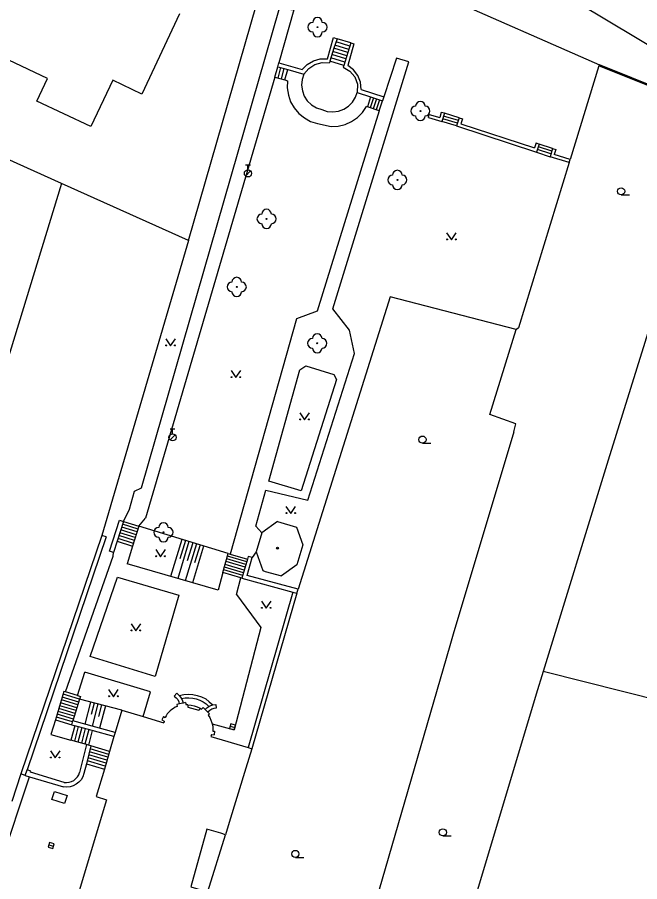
# Model space of a CAD drawing. Extents: x -600309 to -598967, y -1161267 to -1160292.
# Drawn here: x -600169.7 to -600104.8, y -1161048.6 to -1160958.5 of the extents above; entities that cross this region are included whole.
import ezdxf

# ---------------------------------------------------------------- set-up
doc = ezdxf.new("R2010")
doc.units = 0
for name, color, linetype in [('Level 10', 7, 'Continuous'), ('Level 11', 7, 'Continuous'), ('Level 14', 7, 'Continuous'), ('Level 15', 7, 'Continuous'), ('Level 22', 7, 'Continuous'), ('Level 27', 7, 'Continuous'), ('Level 28', 7, 'Continuous'), ('Level 36', 7, 'Continuous'), ('Level 39', 7, 'Continuous'), ('Level 5', 7, 'Continuous'), ('Level 7', 7, 'Continuous')]:
    doc.layers.add(name, color=color, linetype=linetype)

msp = doc.modelspace()

# ---------------------------------------------------------------- linework, layer by layer
at = {"layer": 'Level 10'}
msp.add_lwpolyline([(-600151.56, -1160932.74), (-600146.96, -1160935.5), (-600142.13, -1160938.39), (-600140.16, -1160939.56), (-600127.14, -1160947.35), (-600120.51, -1160951.44), (-600098.79, -1160964.45), (-600095.13, -1160966.52), (-600093.51, -1160967.26), (-600092, -1160967.86), (-600079.47, -1160972.31), (-600079.1, -1160972.44), (-600066.59, -1160976.88), (-600040.71, -1160986.25)], dxfattribs=at)
at = {"layer": 'Level 11'}
for points in [[(-600158.59, -1161011.1), (-600157.9699, -1161009.82), (-600157.44, -1161007.95), (-600156.7199, -1161007.6), (-600142.31, -1160957.59), (-600140.81, -1160957.79), (-600142.39, -1160963.3)], [(-600137.32, -1160962.88), (-600136.69, -1160960.67)], [(-600136.3, -1160960.79), (-600136.65, -1160961.78), (-600137.06, -1160963.11)], [(-600136.69, -1160960.67), (-600136.3, -1160960.79)], [(-600135.1, -1160961.89), (-600136.54, -1160961.45)], [(-600134.99, -1160961.55), (-600136.42, -1160961.12)], [(-600134.88, -1160961.2199), (-600136.3, -1160960.79)], [(-600134.88, -1160961.2199), (-600135.21, -1160962.2199), (-600135.62, -1160963.56)], [(-600134.88, -1160961.2199), (-600134.58, -1160961.32), (-600135.21, -1160963.56)], [(-600135.31, -1160962.55), (-600136.75, -1160962.11)], [(-600135.21, -1160962.2199), (-600136.65, -1160961.78)], [(-600144.15, -1161012.3), (-600144.79, -1161011.59), (-600143.75, -1161007.83), (-600139.36, -1161008.87), (-600134.49, -1160993.6), (-600135.01, -1160991.17), (-600136.75, -1160988.94), (-600128.82, -1160963.21), (-600130.13, -1160962.8), (-600131.45, -1160966.85)], [(-600139.96, -1160964), (-600139.43, -1160963.4699), (-600138.79, -1160963.1), (-600138.07, -1160962.89), (-600137.32, -1160962.88)], [(-600137.06, -1160963.11), (-600137.12, -1160963.3)], [(-600135.62, -1160963.56), (-600137.06, -1160963.11)], [(-600135.52, -1160963.2199), (-600136.96, -1160962.78)], [(-600135.4099, -1160962.89), (-600136.86, -1160962.44)], [(-600142.81, -1160964.79), (-600142.51, -1160963.7)], [(-600142.51, -1160963.7), (-600142.39, -1160963.3)], [(-600142.51, -1160963.7), (-600141.4699, -1160963.99)], [(-600142.4699, -1160964.88), (-600142.17, -1160963.8)], [(-600142.39, -1160963.3), (-600139.96, -1160964)], [(-600142.13, -1160964.9699), (-600141.83, -1160963.89)], [(-600141.77, -1160965.07), (-600141.4699, -1160963.99)], [(-600141.4699, -1160963.99), (-600139.77, -1160964.48)], [(-600139.77, -1160964.48), (-600139.28, -1160963.89), (-600138.63, -1160963.48), (-600137.89, -1160963.27), (-600137.12, -1160963.3)], [(-600135.62, -1160963.56), (-600135.68, -1160963.76)], [(-600135.68, -1160963.76), (-600134.99, -1160964.1599), (-600134.4699, -1160964.77), (-600134.2, -1160965.52), (-600134.2199, -1160966.39)], [(-600133.81, -1160966.08), (-600133.87, -1160965.32), (-600134.14, -1160964.62), (-600134.6, -1160964.01), (-600135.21, -1160963.56)], [(-600096.83, -1160968.34), (-600098.71, -1160967.62), (-600099.01, -1160967.5), (-600108.97, -1160963.5)], [(-600142.81, -1160964.79), (-600156.28, -1161010.76)], [(-600142.81, -1160964.79), (-600141.77, -1160965.07)], [(-600141.77, -1160965.07), (-600141.48, -1160965.17)], [(-600139.77, -1160964.48), (-600139.96, -1160965.04), (-600140.02, -1160965.63), (-600139.94, -1160966.2199), (-600139.74, -1160966.77), (-600139.42, -1160967.27), (-600138.99, -1160967.68), (-600138.48, -1160967.99), (-600137.92, -1160968.17), (-600137.36, -1160968.36), (-600136.76, -1160968.4099), (-600136.17, -1160968.34), (-600135.62, -1160968.13), (-600135.12, -1160967.81), (-600134.7, -1160967.38), (-600134.39, -1160966.87), (-600134.2199, -1160966.39)], [(-600141.48, -1160965.17), (-600141.51, -1160965.9099), (-600141.4, -1160966.65), (-600141.1599, -1160967.35), (-600140.79, -1160968), (-600140.31, -1160968.57), (-600139.73, -1160969.04), (-600139.08, -1160969.4), (-600138.37, -1160969.63), (-600136.93, -1160969.93), (-600136.19, -1160969.89), (-600135.4699, -1160969.71), (-600134.8, -1160969.4), (-600134.19, -1160968.98), (-600133.6599, -1160968.46), (-600133.24, -1160967.85)], [(-600134.2199, -1160966.39), (-600132.82, -1160966.85)], [(-600133.81, -1160966.08), (-600131.45, -1160966.85)], [(-600132.82, -1160966.85), (-600133.1599, -1160967.88)], [(-600132.82, -1160966.85), (-600131.58, -1160967.26)], [(-600131.45, -1160966.85), (-600131.58, -1160967.26)], [(-600132.52, -1160966.95), (-600132.86, -1160967.98)], [(-600132.21, -1160967.05), (-600132.56, -1160968.08)], [(-600131.9099, -1160967.15), (-600132.25, -1160968.18)], [(-600131.93, -1160968.29), (-600131.58, -1160967.26)], [(-600131.93, -1160968.29), (-600138.39, -1160989.19), (-600140.54, -1160989.99)], [(-600133.1599, -1160967.88), (-600133.24, -1160967.85)], [(-600131.93, -1160968.29), (-600133.1599, -1160967.88)], [(-600123.57, -1160969.03), (-600125.13, -1160968.56)], [(-600123.85, -1160969.88), (-600125.38, -1160969.42)], [(-600123.75, -1160969.6), (-600125.3, -1160969.14)], [(-600123.6599, -1160969.31), (-600125.21, -1160968.85)], [(-600165.06, -1160975.87), (-600173.63, -1160972)], [(-600113.93, -1160972.5), (-600115.33, -1160972.05)], [(-600113.84, -1160972.2199), (-600115.24, -1160971.76)], [(-600115.52, -1160972.62), (-600114.11, -1160973.08)], [(-600114.02, -1160972.79), (-600115.43, -1160972.33)], [(-600165.06, -1160975.87), (-600178.1599, -1161018.59)], [(-600151.8, -1160981.81), (-600165.06, -1160975.87)], [(-600140.54, -1160989.99), (-600147.45, -1161014.51)], [(-600140.19, -1160995.31), (-600139.56, -1160994.89), (-600136.6599, -1160995.78), (-600136.38, -1160996.3), (-600140.08, -1161007.9099), (-600143.45, -1161006.9), (-600140.19, -1160995.31)], [(-600156.98, -1161011.6), (-600156.28, -1161010.76)], [(-600157.17, -1161012.19), (-600158.78, -1161011.69)], [(-600157.07, -1161011.9), (-600158.69, -1161011.39)], [(-600158.59, -1161011.1), (-600156.98, -1161011.6)], [(-600156.98, -1161011.6), (-600157.64, -1161013.67)], [(-600157.45, -1161013.08), (-600159.07, -1161012.57)], [(-600157.36, -1161012.78), (-600158.9699, -1161012.28)], [(-600157.26, -1161012.49), (-600158.88, -1161011.98)], [(-600159.26, -1161013.1599), (-600157.64, -1161013.67)], [(-600157.54, -1161013.38), (-600159.1599, -1161012.87)], [(-600157.64, -1161013.67), (-600158.21, -1161015.51)], [(-600164.64, -1161028.86), (-600159.65, -1161014.73), (-600159.63, -1161014.34)], [(-600148.23, -1161016.43), (-600147.6599, -1161014.45)], [(-600147.6599, -1161014.45), (-600147.45, -1161014.51)], [(-600147.45, -1161014.51), (-600145.67, -1161015.02)], [(-600144.74, -1161014.28), (-600145.16, -1161014.86)], [(-600148.73, -1161018.26), (-600158.21, -1161015.51)], [(-600145.9099, -1161015.87), (-600147.9, -1161015.28)], [(-600145.83, -1161015.58), (-600147.81, -1161014.99)], [(-600145.74, -1161015.29), (-600147.73, -1161014.7)], [(-600146.1599, -1161016.73), (-600148.14, -1161016.14)], [(-600146.07, -1161016.44), (-600148.06, -1161015.86)], [(-600145.99, -1161016.1599), (-600147.98, -1161015.57)], [(-600159.2199, -1161016.92), (-600152.81, -1161018.78), (-600155.28, -1161027.26), (-600162.07, -1161025.17), (-600159.2199, -1161016.92)], [(-600148.23, -1161016.43), (-600148.73, -1161018.26)], [(-600146.34, -1161016.99), (-600148.23, -1161016.43)], [(-600146.82, -1161018.7), (-600146.34, -1161016.99)], [(-600146.24, -1161017.02), (-600146.34, -1161016.99)], [(-600146.82, -1161018.7), (-600144.26, -1161022.14), (-600147.04, -1161032.8)], [(-600163.37, -1161029.24), (-600162.61, -1161026.8)], [(-600155.78, -1161028.87), (-600162.61, -1161026.8)], [(-600098.13, -1161030.93), (-600114.82, -1161026.75)], [(-600164.8, -1161028.81), (-600165.67, -1161031.77)], [(-600164.64, -1161028.86), (-600164.8, -1161028.81)], [(-600163.37, -1161029.24), (-600164.64, -1161028.86)], [(-600156.53, -1161031.44), (-600155.78, -1161028.87)], [(-600163.35, -1161030.2199), (-600165.06, -1161029.7)], [(-600163.26, -1161029.92), (-600164.9699, -1161029.4)], [(-600163.17, -1161029.62), (-600164.89, -1161029.11)], [(-600163.17, -1161029.62), (-600163.86, -1161031.89)], [(-600163.37, -1161029.24), (-600163.08, -1161029.33)], [(-600163.08, -1161029.33), (-600163.17, -1161029.62)], [(-600152.78, -1161029.2199), (-600152.31, -1161029.12), (-600151.84, -1161029.09), (-600151.36, -1161029.12), (-600150.9, -1161029.2199), (-600150.45, -1161029.38), (-600150.02, -1161029.6), (-600149.64, -1161029.88), (-600149.29, -1161030.21)], [(-600152.54, -1161029.56), (-600152.17, -1161029.49), (-600151.77, -1161029.48), (-600151.37, -1161029.51), (-600151.01, -1161029.6), (-600150.63, -1161029.7199), (-600150.29, -1161029.9), (-600149.9699, -1161030.12), (-600149.68, -1161030.37)], [(-600163.62, -1161031.11), (-600165.33, -1161030.59)], [(-600163.53, -1161030.81), (-600165.24, -1161030.3)], [(-600163.44, -1161030.51), (-600165.15, -1161030)], [(-600151.87, -1161030.2), (-600151.54, -1161030.23), (-600151.21, -1161030.31), (-600150.9, -1161030.42), (-600150.6, -1161030.57)], [(-600163.89, -1161031.99), (-600165.59, -1161031.49)], [(-600163.8, -1161031.7), (-600165.5, -1161031.19)], [(-600163.71, -1161031.4), (-600165.4099, -1161030.89)], [(-600165.67, -1161031.77), (-600166.15, -1161033.29), (-600164.08, -1161033.89)], [(-600165.67, -1161031.77), (-600163.98, -1161032.3)], [(-600163.67, -1161032.39), (-600164.08, -1161033.89)], [(-600163.32, -1161032.48), (-600163.71, -1161034)], [(-600162.95, -1161032.58), (-600163.35, -1161034.1)], [(-600149.33, -1161032.2), (-600147.04, -1161032.8)], [(-600162.59, -1161032.68), (-600162.98, -1161034.21)], [(-600162.2199, -1161032.79), (-600162.62, -1161034.31)], [(-600161.85, -1161032.89), (-600162.25, -1161034.42)], [(-600162.45, -1161034.36), (-600164.08, -1161033.89)], [(-600160.2199, -1161035.67), (-600162.14, -1161035.12)], [(-600160.13, -1161035.37), (-600162.06, -1161034.81)], [(-600160.04, -1161035.06), (-600161.99, -1161034.5)], [(-600160.49, -1161036.6), (-600162.36, -1161036.05)], [(-600160.4, -1161036.29), (-600162.29, -1161035.74)], [(-600160.31, -1161035.98), (-600162.21, -1161035.43)], [(-600162.44, -1161036.36), (-600160.58, -1161036.9)], [(-600171.35, -1161046.61), (-600168.38, -1161037.7)], [(-600164.73, -1161040.49), (-600166.05, -1161040.06), (-600165.79, -1161039.23), (-600164.46, -1161039.65), (-600164.73, -1161040.49)], [(-600147.9699, -1161043.75), (-600148.44, -1161043.57), (-600149.9, -1161043.1599), (-600151.56, -1161049.18), (-600150.04, -1161049.62), (-600149.79, -1161049.68)]]:
    msp.add_lwpolyline(points, dxfattribs=at)
at = {"layer": 'Level 14'}
for points in [[(-600147.6599, -1161014.45), (-600156.98, -1161011.6)], [(-600158.78, -1161030.77), (-600163.17, -1161029.62)]]:
    msp.add_lwpolyline(points, dxfattribs=at)
at = {"layer": 'Level 15'}
for points in [[(-600152.52, -1161012.9699), (-600153.7, -1161016.82)], [(-600151.76, -1161013.2), (-600152.93, -1161017.04)], [(-600152.14, -1161013.08), (-600152.7199, -1161014.98)], [(-600150.99, -1161013.43), (-600152.1599, -1161017.27)], [(-600151.37, -1161013.32), (-600151.95, -1161015.2)], [(-600150.23, -1161013.67), (-600151.4, -1161017.49)], [(-600150.61, -1161013.55), (-600151.18, -1161015.42)], [(-600162.03, -1161029.92), (-600162.63, -1161032.23)], [(-600161.64, -1161030.02), (-600161.96, -1161031.23)], [(-600161.25, -1161030.12), (-600161.86, -1161032.44)], [(-600160.87, -1161030.2199), (-600161.18, -1161031.4099)], [(-600160.48, -1161030.32), (-600161.09, -1161032.65)]]:
    msp.add_lwpolyline(points, dxfattribs=at)
at = {"layer": 'Level 22'}
for centre in [(-600138.36, -1160959.58), (-600127.63, -1160968.32), (-600130.03, -1160975.5), (-600143.67, -1160979.56), (-600146.78, -1160986.65), (-600138.39, -1160992.53), (-600154.42, -1161012.23)]:
    msp.add_circle(centre, 0.05, dxfattribs=at)
for centre, start, end in [((-600138.36, -1160959.08), 0, 180), ((-600138.86, -1160959.58), 90, 270), ((-600137.86, -1160959.58), 270, 90), ((-600138.36, -1160960.08), 180, 0), ((-600127.63, -1160967.82), 0, 180), ((-600128.13, -1160968.32), 90, 270), ((-600127.13, -1160968.32), 270, 90), ((-600127.63, -1160968.82), 180, 0), ((-600130.03, -1160975), 0, 180), ((-600130.53, -1160975.5), 90, 270), ((-600129.53, -1160975.5), 270, 90), ((-600130.03, -1160976), 180, 0), ((-600143.67, -1160979.06), 0, 180), ((-600144.17, -1160979.56), 90, 270), ((-600143.17, -1160979.56), 270, 90), ((-600143.67, -1160980.06), 180, 0), ((-600146.78, -1160986.15), 0, 180), ((-600147.28, -1160986.65), 90, 270), ((-600146.28, -1160986.65), 270, 90), ((-600146.78, -1160987.15), 180, 0), ((-600138.89, -1160992.53), 90, 270), ((-600138.39, -1160992.03), 0, 180), ((-600137.89, -1160992.53), 270, 90), ((-600138.39, -1160993.03), 180, 0), ((-600154.92, -1161012.23), 90, 270), ((-600154.42, -1161011.73), 0, 180), ((-600153.92, -1161012.23), 270, 90), ((-600154.42, -1161012.73), 180, 0)]:
    msp.add_arc(centre, 0.5, start, end, dxfattribs=at)
at = {"layer": 'Level 27'}
for p, q in [((-600147.4612, -1161032.4247), (-600146.9786, -1161032.5553)), ((-600166.3813, -1161044.8047), (-600165.8987, -1161044.9353))]:
    msp.add_line(p, q, dxfattribs=at)
for points in [[(-600147.5265, -1161032.666), (-600147.0439, -1161032.7966), (-600146.9133, -1161032.314), (-600147.3959, -1161032.1834)], [(-600166.4466, -1161045.046), (-600165.964, -1161045.1766), (-600165.8334, -1161044.694), (-600166.316, -1161044.5634)]]:
    msp.add_lwpolyline(points, close=True, dxfattribs=at)
at = {"layer": 'Level 28'}
for p, q in [((-600145.86, -1160973.945), (-600145.36, -1160973.945)), ((-600145.61, -1160974.445), (-600145.61, -1160973.945)), ((-600145.868, -1160975.092), (-600145.338, -1160974.562)), ((-600153.7199, -1161001.455), (-600153.2199, -1161001.455)), ((-600153.4699, -1161001.955), (-600153.4699, -1161001.455)), ((-600153.7279, -1161002.602), (-600153.1979, -1161002.072))]:
    msp.add_line(p, q, dxfattribs=at)
for centre in [(-600145.61, -1160974.82), (-600153.4699, -1161002.33)]:
    msp.add_circle(centre, 0.375, dxfattribs=at)
at = {"layer": 'Level 36'}
for p, q in [((-600106.7, -1160977.065), (-600105.825, -1160977.065)), ((-600127.42, -1161002.945), (-600126.545, -1161002.945)), ((-600125.29, -1161043.875), (-600124.415, -1161043.875)), ((-600140.67, -1161046.125), (-600139.795, -1161046.125))]:
    msp.add_line(p, q, dxfattribs=at)
for points in [[(-600124.9, -1160981), (-600124.4, -1160981.75), (-600123.9, -1160981)], [(-600154.18, -1160992.05), (-600153.68, -1160992.8), (-600153.18, -1160992.05)], [(-600147.37, -1160995.36), (-600146.87, -1160996.11), (-600146.37, -1160995.36)], [(-600140.2, -1160999.76), (-600139.7, -1161000.51), (-600139.2, -1160999.76)], [(-600141.65, -1161009.53), (-600141.15, -1161010.28), (-600140.65, -1161009.53)], [(-600155.2199, -1161014.02), (-600154.7199, -1161014.77), (-600154.2199, -1161014.02)], [(-600144.2, -1161019.4), (-600143.7, -1161020.15), (-600143.2, -1161019.4)], [(-600157.79, -1161021.76), (-600157.29, -1161022.51), (-600156.79, -1161021.76)], [(-600160.14, -1161028.61), (-600159.64, -1161029.36), (-600159.14, -1161028.61)], [(-600166.21, -1161035), (-600165.71, -1161035.75), (-600165.21, -1161035)]]:
    msp.add_lwpolyline(points, dxfattribs=at)
for centre, radius in [((-600106.7001, -1160976.6899), 0.375), ((-600124.8502, -1160981.6998), 0.05), ((-600123.9508, -1160981.6998), 0.05), ((-600154.1302, -1160992.7498), 0.05), ((-600153.2308, -1160992.7498), 0.05), ((-600147.3202, -1160996.0598), 0.05), ((-600146.4208, -1160996.0598), 0.05), ((-600140.1502, -1161000.4598), 0.05), ((-600139.2508, -1161000.4598), 0.05), ((-600127.4201, -1161002.5699), 0.375), ((-600141.6002, -1161010.2298), 0.05), ((-600140.7008, -1161010.2298), 0.05), ((-600155.1701, -1161014.7198), 0.05), ((-600154.2707, -1161014.7198), 0.05), ((-600144.1502, -1161020.0998), 0.05), ((-600143.2508, -1161020.0998), 0.05), ((-600157.7402, -1161022.4598), 0.05), ((-600156.8408, -1161022.4598), 0.05), ((-600160.0902, -1161029.3098), 0.05), ((-600159.1908, -1161029.3098), 0.05), ((-600166.1602, -1161035.6998), 0.05), ((-600165.2608, -1161035.6998), 0.05), ((-600125.2901, -1161043.4999), 0.375), ((-600140.6701, -1161045.7499), 0.375)]:
    msp.add_circle(centre, radius, dxfattribs=at)
at = {"layer": 'Level 39'}
for radius in [0.09, 0.0398]:
    msp.add_circle((-600142.53, -1161013.88), radius, dxfattribs=at)
at = {"layer": 'Level 5'}
for points in [[(-600152.76, -1160958.2), (-600156.68, -1160966.55)], [(-600166.5, -1160964.92), (-600170.55, -1160963.02)], [(-600167.61, -1160967.28), (-600166.5, -1160964.92)], [(-600159.71, -1160965.12), (-600161.98, -1160969.93)], [(-600156.68, -1160966.55), (-600159.71, -1160965.12)], [(-600161.98, -1160969.93), (-600167.61, -1160967.28)], [(-600142.54, -1161011.1), (-600144.15, -1161012.3)], [(-600142.54, -1161011.1), (-600140.56, -1161011.69)], [(-600140.56, -1161011.69), (-600139.89, -1161013.52)], [(-600144.15, -1161012.3), (-600144.74, -1161014.28)], [(-600139.89, -1161013.52), (-600140.53, -1161015.61)], [(-600144.74, -1161014.28), (-600144.07, -1161016.2199)], [(-600144.07, -1161016.2199), (-600143.82, -1161016.31)], [(-600143.82, -1161016.31), (-600142.11, -1161016.76)], [(-600140.53, -1161015.61), (-600142.11, -1161016.76)], [(-600158.78, -1161030.77), (-600159.4699, -1161033.1)], [(-600158.78, -1161030.77), (-600156.53, -1161031.44)], [(-600153.7199, -1161030.84), (-600153.87, -1161030.99)], [(-600153.55, -1161030.7), (-600153.7199, -1161030.84)], [(-600153.37, -1161030.58), (-600153.55, -1161030.7)], [(-600153.19, -1161030.4699), (-600153.37, -1161030.58)], [(-600152.99, -1161030.37), (-600153.19, -1161030.4699)], [(-600152.77, -1161030.12), (-600153.03, -1161030.18)], [(-600153.03, -1161030.18), (-600152.99, -1161030.37)], [(-600152.38, -1161030.03), (-600152.77, -1161030.12)], [(-600152.11, -1161029.96), (-600152.38, -1161030.03)], [(-600152.11, -1161029.96), (-600152.05, -1161030.21)], [(-600151.87, -1161030.2), (-600152.05, -1161030.21)], [(-600151.87, -1161030.2), (-600151.87, -1161030.45)], [(-600151.87, -1161030.45), (-600150.73, -1161030.76)], [(-600150.6, -1161030.57), (-600150.73, -1161030.76)], [(-600150.6, -1161030.57), (-600150.44, -1161030.67)], [(-600150.27, -1161030.49), (-600150.44, -1161030.67)], [(-600150.27, -1161030.49), (-600150.07, -1161030.69)], [(-600150.07, -1161030.69), (-600149.78, -1161030.9699)], [(-600156.53, -1161031.44), (-600154.4, -1161032.08)], [(-600154.43, -1161031.44), (-600154.59, -1161031.79)], [(-600154.43, -1161031.44), (-600154.26, -1161031.52)], [(-600154.15, -1161031.34), (-600154.26, -1161031.52)], [(-600154.02, -1161031.1599), (-600154.15, -1161031.34)], [(-600153.87, -1161030.99), (-600154.02, -1161031.1599)], [(-600149.78, -1161030.9699), (-600149.61, -1161031.15)], [(-600149.61, -1161031.15), (-600149.75, -1161031.29)], [(-600149.75, -1161031.29), (-600149.59, -1161031.53)], [(-600149.59, -1161031.53), (-600149.4699, -1161031.8)], [(-600154.59, -1161031.79), (-600154.35, -1161031.9)], [(-600154.35, -1161031.9), (-600154.4, -1161032.08)], [(-600149.4699, -1161031.8), (-600149.37, -1161032.07)], [(-600149.37, -1161032.07), (-600149.33, -1161032.2)], [(-600149.33, -1161032.2), (-600149.29, -1161032.43)], [(-600149.29, -1161032.43), (-600149.27, -1161032.65)], [(-600159.59, -1161033.51), (-600160.04, -1161035.06)], [(-600159.4699, -1161033.1), (-600159.59, -1161033.51)], [(-600149.42, -1161033.3), (-600149.48, -1161033.52)], [(-600149.48, -1161033.52), (-600145.59, -1161034.67)], [(-600149.42, -1161033.3), (-600149.14, -1161033.35)], [(-600149.27, -1161032.65), (-600149.27, -1161032.95)], [(-600149.27, -1161032.95), (-600149.09, -1161032.9699)], [(-600149.09, -1161032.9699), (-600149.14, -1161033.35)], [(-600160.04, -1161035.06), (-600160.58, -1161036.9)], [(-600145.19, -1161034.79), (-600145.82, -1161036.82)], [(-600145.59, -1161034.67), (-600145.19, -1161034.79)], [(-600160.58, -1161036.9), (-600161.43, -1161039.78)], [(-600145.82, -1161036.82), (-600147.58, -1161042.49)], [(-600161.43, -1161039.78), (-600160.37, -1161040.11)], [(-600160.37, -1161040.11), (-600163.7199, -1161051.35)], [(-600147.58, -1161042.49), (-600147.9699, -1161043.75)], [(-600149.79, -1161049.68), (-600147.9699, -1161043.75)]]:
    msp.add_lwpolyline(points, dxfattribs=at)
at = {"layer": 'Level 7'}
for points in [[(-600151.8, -1160981.81), (-600142.35, -1160948.98)], [(-600125.75, -1160956.1), (-600108.9699, -1160963.5)], [(-600108.9699, -1160963.5), (-600109.02, -1160963.62), (-600112.01, -1160973.37)], [(-600099.06, -1160967.62), (-600109.02, -1160963.62)], [(-600126.8, -1160969), (-600126.7, -1160968.67)], [(-600126.7, -1160968.67), (-600125.62, -1160968.99)], [(-600125.46, -1160968.46), (-600125.62, -1160968.99)], [(-600125.13, -1160968.56), (-600125.46, -1160968.46)], [(-600125.13, -1160968.56), (-600125.38, -1160969.42)], [(-600126.8, -1160969), (-600125.38, -1160969.42)], [(-600123.57, -1160969.03), (-600123.85, -1160969.88)], [(-600123.57, -1160969.03), (-600123.23, -1160969.13)], [(-600123.23, -1160969.13), (-600123.4099, -1160969.6599)], [(-600123.85, -1160969.88), (-600115.52, -1160972.62)], [(-600123.4099, -1160969.6599), (-600115.74, -1160972.17)], [(-600115.57, -1160971.65), (-600115.74, -1160972.17)], [(-600115.57, -1160971.65), (-600115.24, -1160971.76)], [(-600115.24, -1160971.76), (-600115.52, -1160972.62)], [(-600113.84, -1160972.2199), (-600114.11, -1160973.08)], [(-600113.84, -1160972.2199), (-600113.5, -1160972.32)], [(-600112.11, -1160973.7), (-600114.11, -1160973.08)], [(-600113.5, -1160972.32), (-600113.67, -1160972.85)], [(-600112.01, -1160973.37), (-600113.67, -1160972.85)], [(-600112.11, -1160973.7), (-600117.4, -1160990.9), (-600117.62, -1160991.1)], [(-600112.11, -1160973.7), (-600112.01, -1160973.37)], [(-600099.76, -1160978.05), (-600108.06, -1161004.72)], [(-600151.8, -1160981.81), (-600160.86, -1161012.57)], [(-600117.63, -1160991.1), (-600130.79, -1160987.68), (-600140.38, -1161018.15)], [(-600117.87, -1161001.77), (-600117.67, -1161000.9099), (-600120.38, -1160999.95), (-600117.63, -1160991.1)], [(-600117.62, -1160991.1), (-600117.63, -1160991.1)], [(-600117.87, -1161001.77), (-600124.2, -1161022.83)], [(-600108.06, -1161004.7199), (-600114.82, -1161026.75)], [(-600159.63, -1161014.34), (-600160.04, -1161014.2), (-600159, -1161010.96), (-600158.59, -1161011.1)], [(-600158.59, -1161011.1), (-600159.26, -1161013.1599)], [(-600160.86, -1161012.57), (-600169.31, -1161037.4099)], [(-600160.4, -1161012.7), (-600168.65, -1161036.98)], [(-600160.4, -1161012.7), (-600160.86, -1161012.57)], [(-600159.26, -1161013.1599), (-600159.63, -1161014.34)], [(-600145.67, -1161015.02), (-600146.24, -1161017.02)], [(-600140.38, -1161018.15), (-600145.7, -1161016.7199), (-600145.1599, -1161014.86), (-600145.58, -1161014.74), (-600145.67, -1161015.02)], [(-600146.24, -1161017.02), (-600140.92, -1161018.46)], [(-600140.51, -1161018.57), (-600140.38, -1161018.15)], [(-600140.92, -1161018.46), (-600145.59, -1161034.67)], [(-600140.51, -1161018.57), (-600145.19, -1161034.79)], [(-600140.92, -1161018.46), (-600140.51, -1161018.57)], [(-600124.2, -1161022.83), (-600124.56, -1161024.05), (-600132.3, -1161050.77)], [(-600114.82, -1161026.75), (-600115.55, -1161029.1)], [(-600153.29, -1161029.31), (-600153.03, -1161029.01), (-600152.78, -1161029.2199)], [(-600153.29, -1161029.31), (-600153.1, -1161029.4699), (-600152.94, -1161029.6599), (-600152.83, -1161029.88), (-600152.77, -1161030.12)], [(-600152.78, -1161029.2199), (-600152.54, -1161029.56), (-600152.44, -1161029.79), (-600152.38, -1161030.03)], [(-600115.55, -1161029.1), (-600122.7199, -1161052.98)], [(-600150.07, -1161030.69), (-600149.89, -1161030.51), (-600149.68, -1161030.37), (-600149.49, -1161030.27), (-600149.29, -1161030.21)], [(-600148.9099, -1161030.56), (-600149.1599, -1161030.59), (-600149.39, -1161030.6599), (-600149.6, -1161030.8), (-600149.78, -1161030.9699)], [(-600149.29, -1161030.21), (-600148.96, -1161030.1599), (-600148.9099, -1161030.56)], [(-600163.98, -1161032.3), (-600163.86, -1161031.89)], [(-600163.98, -1161032.3), (-600163.67, -1161032.39)], [(-600159.4699, -1161033.1), (-600163.86, -1161031.89)], [(-600161.85, -1161032.89), (-600163.67, -1161032.39)], [(-600159.59, -1161033.51), (-600161.85, -1161032.89)], [(-600162.45, -1161034.36), (-600163.17, -1161037.25)], [(-600162.25, -1161034.42), (-600162.45, -1161034.36)], [(-600161.99, -1161034.5), (-600162.25, -1161034.42)], [(-600161.99, -1161034.5), (-600162.44, -1161036.36)], [(-600168.85, -1161037.56), (-600168.65, -1161036.98)], [(-600164.79, -1161038.3), (-600168.27, -1161037.23), (-600168.24, -1161037.11), (-600168.65, -1161036.98)], [(-600162.44, -1161036.36), (-600162.71, -1161037.38)], [(-600169.31, -1161037.4099), (-600170.2199, -1161040.28)], [(-600168.85, -1161037.56), (-600169.31, -1161037.4099)], [(-600168.85, -1161037.56), (-600168.38, -1161037.7)], [(-600168.38, -1161037.7), (-600164.86, -1161038.77)], [(-600162.71, -1161037.38), (-600162.83, -1161037.71), (-600163.01, -1161038.01), (-600163.25, -1161038.27), (-600163.52, -1161038.48), (-600163.83, -1161038.65), (-600164.1599, -1161038.75), (-600164.51, -1161038.79), (-600164.86, -1161038.77)], [(-600164.79, -1161038.3), (-600164.53, -1161038.31), (-600164.27, -1161038.28), (-600164.02, -1161038.2), (-600163.78, -1161038.08), (-600163.58, -1161037.92), (-600163.4, -1161037.7199), (-600163.26, -1161037.5), (-600163.17, -1161037.25)]]:
    msp.add_lwpolyline(points, dxfattribs=at)

doc.saveas('drawing.dxf')
